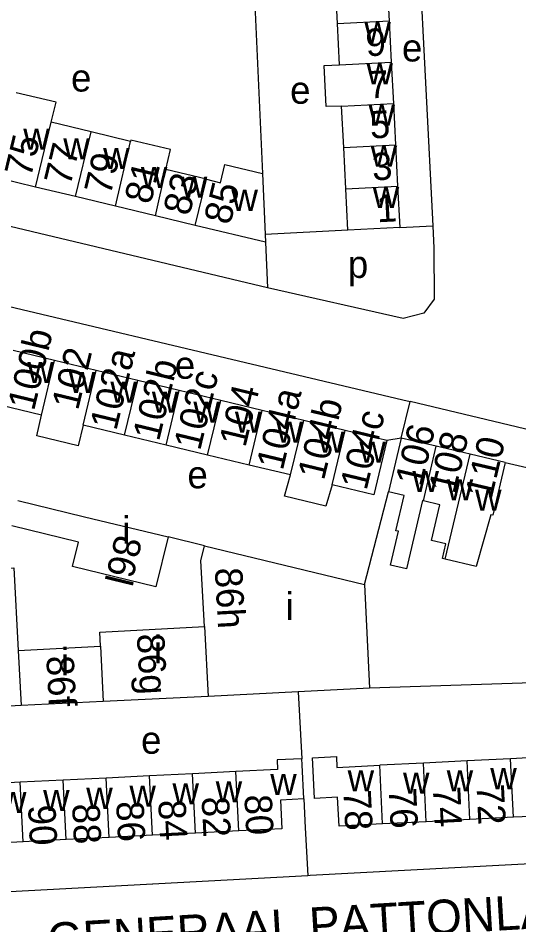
# Model space of a CAD drawing. Extents: x 159294 to 161936, y 384538 to 386517.
# Drawn here: x 161411.8 to 161484.8, y 385748.5 to 385880.9 of the extents above; entities that cross this region are included whole.
import ezdxf

# ---------------------------------------------------------------- set-up
doc = ezdxf.new("R2010")
doc.units = 0
for name, color, linetype in [('BLT_Basislijn', 7, 'Continuous'), ('BLT_Bebouwing', 7, 'Continuous'), ('BLT_Centroide', 7, 'Continuous'), ('BLT_Huisnummer', 7, 'Continuous'), ('BLT_Huisnummer_ tussenligend', 7, 'Continuous'), ('BLT_Onderverdeling_panden', 7, 'Continuous'), ('BLT_Straatnaam', 7, 'Continuous')]:
    doc.layers.add(name, color=color, linetype=linetype)

msp = doc.modelspace()

# ---------------------------------------------------------------- linework, layer by layer
at = {"layer": 'BLT_Basislijn'}
for p, q in [((161446.15, 385886.73), (161447.44, 385858.19)), ((161459.9, 385849.94), (161447.82, 385849.31)), ((161467.46, 385850.33), (161472.27, 385850.57)), ((161447.87, 385848.16), (161448.19, 385841.5)), ((161467.68, 385819.59), (161469, 385824.93)), ((161530.31, 385810.24), (161469, 385824.93)), ((161467.68, 385819.59), (161465.57, 385819.23)), ((161482.83, 385816.04), (161500.28, 385811.94)), ((161462.31, 385798.21), (161465.84, 385811.74)), ((161438.99, 385803.86), (161433.66, 385805.15)), ((161452.65, 385782.56), (161453.17, 385772.79)), ((161453.46, 385766.91), (161453.68, 385762.71)), ((161453.68, 385762.71), (161454.05, 385755.75)), ((161376.58, 385751.6), (161454.05, 385755.75))]:
    msp.add_line(p, q, dxfattribs=at)
for points in [[(161469.23, 385910.75), (161469.25, 385910.43), (161472.27, 385850.57)], [(161448.19, 385841.5), (161388.74, 385855.65), (161388.36, 385855.73)], [(161472.27, 385850.57), (161472.43, 385847.31), (161472.48, 385839.84), (161470.97, 385837.83), (161467.94, 385837.02), (161448.19, 385841.5)], [(161388.38, 385844.03), (161467.89, 385825.19), (161469, 385824.93)], [(161524.62, 385783.96), (161520.12, 385784.8), (161515.01, 385784.77), (161463.03, 385783.09)], [(161454.05, 385755.75), (161454.39, 385755.77), (161532.39, 385759.94)]]:
    msp.add_lwpolyline(points, dxfattribs=at)
at = {"layer": 'BLT_Bebouwing'}
for p, q in [((161465.6, 385886.49), (161465.91, 385880.46)), ((161458.38, 385880.08), (161458.08, 385886.11)), ((161458.68, 385874.05), (161458.38, 385880.08)), ((161465.91, 385880.46), (161466.22, 385874.43)), ((161466.22, 385874.43), (161466.53, 385868.41)), ((161459.29, 385862), (161458.99, 385868.02)), ((161466.53, 385868.41), (161466.84, 385862.38)), ((161422.43, 385864.27), (161416.6, 385865.67)), ((161459.6, 385855.97), (161459.29, 385862)), ((161466.84, 385862.38), (161467.15, 385856.35)), ((161439.25, 385857.35), (161433.34, 385858.77)), ((161414.33, 385856.22), (161408.5, 385857.62)), ((161447.44, 385858.19), (161447.82, 385849.31)), ((161420.16, 385854.82), (161414.33, 385856.22)), ((161425.98, 385853.42), (161420.16, 385854.82)), ((161431.81, 385852.02), (161425.98, 385853.42)), ((161437.63, 385850.62), (161431.81, 385852.02)), ((161417.12, 385830.89), (161411.07, 385832.35)), ((161423.18, 385829.43), (161417.12, 385830.89)), ((161429.24, 385827.97), (161423.18, 385829.43)), ((161435.29, 385826.52), (161429.24, 385827.97)), ((161441.35, 385825.06), (161435.29, 385826.52)), ((161415.21, 385822.93), (161409.15, 385824.39)), ((161447.4, 385823.6), (161441.35, 385825.06)), ((161453.46, 385822.14), (161447.4, 385823.6)), ((161427.32, 385820.02), (161421.27, 385821.48)), ((161459.51, 385820.69), (161453.46, 385822.14)), ((161465.57, 385819.23), (161459.51, 385820.69)), ((161433.38, 385818.57), (161427.32, 385820.02)), ((161467.68, 385819.59), (161465.84, 385811.74)), ((161472.78, 385818.4), (161467.68, 385819.59)), ((161439.43, 385817.11), (161433.38, 385818.57)), ((161477.72, 385817.24), (161472.78, 385818.4)), ((161445.49, 385815.65), (161439.43, 385817.11)), ((161482.83, 385816.04), (161477.72, 385817.24)), ((161451.55, 385814.2), (161445.49, 385815.65)), ((161421.49, 385808.1), (161433.66, 385805.15)), ((161438.99, 385803.86), (161462.31, 385798.21)), ((161411.82, 385788.56), (161423.81, 385789.23)), ((161439.5, 385781.88), (161424.2, 385781.12)), ((161452.65, 385782.56), (161439.5, 385781.88)), ((161463.03, 385783.09), (161452.65, 385782.56)), ((161412.23, 385780.53), (161391.18, 385779.5)), ((161424.2, 385781.12), (161412.23, 385780.53)), ((161483.64, 385772.78), (161477.28, 385772.46)), ((161490.01, 385773.1), (161483.64, 385772.78)), ((161470.91, 385772.14), (161464.54, 385771.82)), ((161477.28, 385772.46), (161470.91, 385772.14)), ((161424.66, 385769.97), (161418.37, 385769.66)), ((161430.95, 385770.29), (161424.66, 385769.97)), ((161437.25, 385770.6), (161430.95, 385770.29)), ((161443.54, 385770.92), (161437.25, 385770.6)), ((161412.07, 385769.35), (161405.78, 385769.03)), ((161418.37, 385769.66), (161412.07, 385769.35)), ((161464.97, 385763.27), (161458.61, 385762.95)), ((161471.34, 385763.59), (161464.97, 385763.27)), ((161477.71, 385763.91), (161471.34, 385763.59)), ((161484.07, 385764.23), (161477.71, 385763.91)), ((161490.44, 385764.55), (161484.07, 385764.23)), ((161443.98, 385762.24), (161437.68, 385761.92)), ((161450.26, 385762.55), (161443.98, 385762.24)), ((161412.51, 385760.67), (161406.21, 385760.35)), ((161418.8, 385760.98), (161412.51, 385760.67)), ((161425.09, 385761.29), (161418.8, 385760.98)), ((161431.39, 385761.61), (161425.09, 385761.29)), ((161437.68, 385761.92), (161431.39, 385761.61))]:
    msp.add_line(p, q, dxfattribs=at)
for points in [[(161458.99, 385868.02), (161456.75, 385867.98), (161456.45, 385873.97), (161458.68, 385874.05)], [(161416.6, 385865.67), (161417.32, 385868.6), (161411.52, 385869.99)], [(161428.2, 385862.89), (161422.43, 385864.27)], [(161433.34, 385858.77), (161434.04, 385861.68), (161428.25, 385863.07), (161428.2, 385862.89)], [(161439.25, 385857.35), (161441.33, 385856.85), (161441.97, 385859.5), (161447.44, 385858.19)], [(161459.9, 385849.94), (161459.6, 385855.97)], [(161467.15, 385856.35), (161467.46, 385850.33)], [(161447.87, 385848.16), (161437.63, 385850.62)], [(161447.82, 385849.31), (161447.87, 385848.16)], [(161467.46, 385850.33), (161459.9, 385849.94)], [(161421.27, 385821.48), (161420.56, 385818.46), (161414.53, 385819.91), (161415.21, 385822.93)], [(161465.57, 385819.23), (161464.4, 385814.37), (161463.66, 385811.29), (161457.6, 385812.74)], [(161482.83, 385816.04), (161481.02, 385808.32), (161480.73, 385808.39), (161478.62, 385800.84), (161474.08, 385801.92)], [(161457.6, 385812.74), (161456.7, 385809.66), (161450.65, 385811.12), (161451.55, 385814.2)], [(161470.91, 385810.43), (161470.78, 385810.46), (161468.44, 385800.48), (161466.11, 385801.03), (161467.27, 385805.98), (161466.9, 385806.06), (161468.11, 385811.21), (161465.84, 385811.74)], [(161411.77, 385810.46), (161421.49, 385808.1)], [(161474.08, 385801.92), (161473.7, 385802.01), (161474.21, 385804.15), (161472.11, 385804.65), (161473.33, 385809.86), (161470.91, 385810.43)], [(161433.66, 385805.15), (161431.89, 385797.86), (161419.73, 385800.82), (161420.6, 385804.41), (161410.88, 385806.77)], [(161438.97, 385792.09), (161438.45, 385801.66), (161438.99, 385803.86)], [(161390.31, 385799.48), (161411.15, 385800.64), (161411.82, 385788.56)], [(161462.31, 385798.21), (161463.03, 385783.09)], [(161423.81, 385789.23), (161423.7, 385791.24), (161438.97, 385792.09)], [(161453.17, 385772.79), (161449.56, 385772.61), (161449.63, 385771.22), (161443.54, 385770.92)], [(161453.46, 385766.91), (161453.21, 385771.9), (161453.17, 385772.79)], [(161458.61, 385762.95), (161458.39, 385767.16), (161455.04, 385766.99), (161454.79, 385771.99), (161454.74, 385772.93), (161458.23, 385773.11), (161458.31, 385771.51), (161464.54, 385771.82)], [(161453.46, 385766.91), (161450.05, 385766.74), (161450.26, 385762.55)]]:
    msp.add_lwpolyline(points, dxfattribs=at)
at = {"layer": 'BLT_Onderverdeling_panden'}
for p, q in [((161458.38, 385880.08), (161465.91, 385880.46)), ((161458.68, 385874.05), (161466.22, 385874.43)), ((161458.99, 385868.02), (161466.53, 385868.41)), ((161414.33, 385856.22), (161416.6, 385865.67)), ((161420.16, 385854.82), (161422.43, 385864.27)), ((161425.98, 385853.42), (161428.2, 385862.89)), ((161459.29, 385862), (161466.84, 385862.38)), ((161431.81, 385852.02), (161433.34, 385858.77)), ((161437.63, 385850.62), (161439.25, 385857.35)), ((161459.6, 385855.97), (161467.15, 385856.35)), ((161415.21, 385822.93), (161417.12, 385830.89)), ((161421.27, 385821.48), (161423.18, 385829.43)), ((161427.32, 385820.02), (161429.24, 385827.97)), ((161433.38, 385818.57), (161435.29, 385826.52)), ((161439.43, 385817.11), (161441.35, 385825.06)), ((161445.49, 385815.65), (161447.4, 385823.6)), ((161451.55, 385814.2), (161453.46, 385822.14)), ((161457.6, 385812.74), (161459.51, 385820.69)), ((161470.91, 385810.43), (161472.78, 385818.4)), ((161474.08, 385801.92), (161477.72, 385817.24)), ((161438.97, 385792.09), (161439.5, 385781.88)), ((161411.82, 385788.56), (161412.23, 385780.53)), ((161423.81, 385789.23), (161424.2, 385781.12)), ((161484.07, 385764.23), (161483.64, 385772.78)), ((161464.97, 385763.27), (161464.54, 385771.82)), ((161471.34, 385763.59), (161470.91, 385772.14)), ((161477.71, 385763.91), (161477.28, 385772.46)), ((161425.09, 385761.29), (161424.66, 385769.97)), ((161431.39, 385761.61), (161430.95, 385770.29)), ((161437.68, 385761.92), (161437.25, 385770.6)), ((161443.98, 385762.24), (161443.54, 385770.92)), ((161412.51, 385760.67), (161412.07, 385769.35)), ((161418.8, 385760.98), (161418.37, 385769.66))]:
    msp.add_line(p, q, dxfattribs=at)

# ---------------------------------------------------------------- texts
at = {"layer": 'BLT_Centroide'}
for s, p in [('w', (161462.3, 385877.25)), ('e', (161467.79, 385874.55)), ('e', (161419.51, 385870.16)), ('w', (161462.61, 385871.22)), ('e', (161451.47, 385868.38)), ('w', (161462.91, 385865.19)), ('w', (161412.55, 385861.66)), ('w', (161418.38, 385860.25)), ('w', (161424.2, 385858.84)), ('w', (161463.22, 385859.19)), ('w', (161429.7, 385856.08)), ('w', (161435.53, 385854.69)), ('w', (161463.52, 385853.16)), ('w', (161442.91, 385852.75)), ('p', (161459.89, 385842.96)), ('e', (161434.65, 385828.24)), ('w', (161413.14, 385827.64)), ('w', (161419.19, 385826.17)), ('w', (161425.25, 385824.73)), ('w', (161431.31, 385823.27)), ('w', (161437.36, 385821.81)), ('w', (161443.42, 385820.36)), ('w', (161449.47, 385818.89)), ('w', (161455.53, 385817.45)), ('w', (161461.58, 385815.98)), ('e', (161436.49, 385812.25)), ('w', (161469.31, 385811.7)), ('w', (161474.31, 385810.48)), ('w', (161478.45, 385808.97)), ('i', (161426.98, 385804.16)), ('i', (161450.8, 385793.03)), ('i', (161431.61, 385786.72)), ('i', (161418.03, 385784.94)), ('e', (161429.73, 385773.51)), ('w', (161480.67, 385768.34)), ('w', (161448.57, 385767.5)), ('w', (161459.86, 385768.03)), ('w', (161467.94, 385767.7)), ('w', (161474.31, 385768.03)), ('w', (161421.73, 385765.47)), ('w', (161428.03, 385765.8)), ('w', (161434.31, 385766.11)), ('w', (161440.61, 385766.42)), ('w', (161409.14, 385764.84)), ('w', (161415.44, 385765.16))]:
    msp.add_text(s, height=4, dxfattribs=at).set_placement(p)
at = {"layer": 'BLT_Huisnummer'}
for s, rotation, p in [('9', 2.9535, (161462.57, 385875.3)), ('5', 2.9535, (161463.19, 385863.3)), ('77', 76.4806, (161419.4, 385856.24)), ('81', 76.4806, (161431.13, 385853.57)), ('85', 76.4806, (161442.73, 385850.57)), ('1', 2.9535, (161464.18, 385851.07)), ('100b', 76.4787, (161414.1, 385823.43)), ('102a', 76.4773, (161426.11, 385820.55)), ('102c', 76.4759, (161438.34, 385817.63)), ('104a', 76.4813, (161450.39, 385814.74)), ('104c', 76.4668, (161462.61, 385811.82)), ('106', 76.808, (161470.65, 385812.37)), ('110', 76.8018, (161480.85, 385810.53)), ('86l', 256.3714, (161426.05, 385805.65)), ('86h', 273.1238, (161440.48, 385800.59)), ('86g', 273.1778, (161429.1, 385790.96)), ('86f', 273.1838, (161415.89, 385787.73)), ('74', 272.8674, (161472.28, 385768.65)), ('80', 272.8585, (161444.79, 385767.48)), ('78', 272.8674, (161459.24, 385768.16)), ('88', 272.8585, (161419.66, 385766.16)), ('84', 272.8585, (161432.22, 385766.71))]:
    msp.add_text(s, height=4, rotation=rotation, dxfattribs=at).set_placement(p)
at = {"layer": 'BLT_Huisnummer_ tussenligend'}
for s, rotation, p in [('7', 2.9535, (161462.96, 385869.14)), ('75', 76.4806, (161413.64, 385857.49)), ('3', 2.9535, (161463.51, 385857.18)), ('79', 76.4806, (161425.26, 385854.88)), ('83', 76.4806, (161436.79, 385851.89)), ('102', 76.4822, (161420.53, 385823.51)), ('102b', 76.4808, (161432.34, 385819)), ('104', 76.4863, (161444.94, 385818.1)), ('104b', 76.4849, (161456.4, 385813.29)), ('108', 76.808, (161475.51, 385811.29)), ('72', 272.8674, (161478.65, 385768.99)), ('76', 272.8674, (161465.85, 385768.45)), ('86', 272.8585, (161426.09, 385766.51)), ('82', 272.8585, (161438.55, 385767.17)), ('90', 272.8585, (161413.23, 385765.97))]:
    msp.add_text(s, height=4, rotation=rotation, dxfattribs=at).set_placement(p)
at = {"layer": 'BLT_Straatnaam'}
msp.add_text('GENERAAL PATTONLAAN', height=5, rotation=3.407, dxfattribs=at).set_placement((161416.2, 385743.78))

doc.saveas('drawing.dxf')
